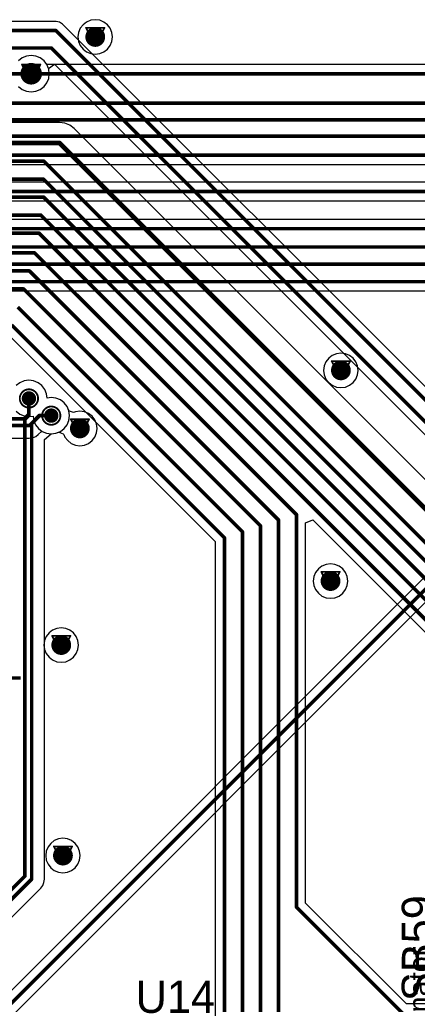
# Model space of a CAD drawing. Header units: millimetres. Extents: x 138 to 555, y 26 to 334.
# Tile 285 of 656: x 231 to 242, y 199 to 226. Entities that reach past the tile are written whole.
import ezdxf

# ---------------------------------------------------------------- set-up
doc = ezdxf.new("R2010")
doc.units = ezdxf.units.MM
for name, color, linetype in [('BottomLayer', 5, 'Continuous'), ('BottomOverlay', 54, 'Continuous'), ('DrillDrawing', 1, 'Continuous'), ('Mechanical27', 56, 'Continuous'), ('MidLayer1', 16, 'Continuous'), ('MidLayer2', 76, 'Continuous'), ('MidLayer3', 90, 'Continuous'), ('MidLayer4', 156, 'Continuous'), ('MultiLayer', 9, 'Continuous'), ('TopLayer', 1, 'Continuous'), ('TopOverlay', 2, 'Continuous'), ('ViaHoleLayer', 16, 'Continuous')]:
    doc.layers.add(name, color=color, linetype=linetype)

msp = doc.modelspace()

# ---------------------------------------------------------------- linework, layer by layer
at = {"layer": 'BottomLayer'}
for p, q in [((231.271, 225.12), (231.167, 225.04)), ((231.393, 225.17), (231.271, 225.12)), ((231.523, 225.188), (231.393, 225.17)), ((231.654, 225.17), (231.523, 225.188)), ((231.775, 225.12), (231.654, 225.17)), ((231.88, 225.04), (231.775, 225.12)), ((231.958, 224.938), (231.88, 225.04)), ((249.21, 224.938), (231.958, 224.938)), ((221.968, 222.165), (250.819, 222.165)), ((253.021, 221.668), (221.917, 221.668)), ((222.023, 221.158), (253.126, 221.158)), ((253.333, 220.636), (224.47, 220.636)), ((226.593, 218.656), (243.81, 218.656)), ((231.209, 216.103), (231.105, 216.023)), ((231.331, 216.154), (231.209, 216.103)), ((231.461, 216.171), (231.331, 216.154)), ((231.592, 216.154), (231.461, 216.171)), ((231.714, 216.103), (231.592, 216.154)), ((231.818, 216.023), (231.714, 216.103)), ((231.898, 215.919), (231.818, 216.023)), ((231.949, 215.797), (231.898, 215.919)), ((231.964, 215.679), (231.949, 215.797)), ((232.081, 215.694), (231.964, 215.679)), ((232.212, 215.677), (232.081, 215.694)), ((232.334, 215.627), (232.212, 215.677)), ((232.438, 215.547), (232.334, 215.627)), ((232.518, 215.442), (232.438, 215.547)), ((232.569, 215.32), (232.518, 215.442)), ((232.586, 215.19), (232.569, 215.32)), ((232.569, 215.059), (232.586, 215.19)), ((232.438, 214.833), (232.518, 214.938)), ((232.518, 214.938), (232.569, 215.059)), ((231.89, 214.524), (232.081, 214.686)), ((232.081, 214.686), (232.212, 214.703)), ((232.212, 214.703), (232.334, 214.753)), ((232.334, 214.753), (232.438, 214.833)), ((231.89, 202.321), (231.89, 214.524)), ((242.637, 210.896), (221.91, 190.169)), ((222.271, 189.809), (243.072, 210.611)), ((231.878, 202.23), (231.89, 202.321)), ((231.89, 202.321), (231.89, 202.321)), ((213.966, 184.25), (231.787, 202.071)), ((231.787, 202.071), (231.843, 202.145)), ((231.787, 202.071), (231.787, 202.071)), ((231.843, 202.145), (231.878, 202.23))]:
    msp.add_line(p, q, dxfattribs=at)
for points, const_width in [([(233.165, 225.704, 1), (233.44, 225.704, 1)], 0.275), ([(231.373, 224.683, 1), (231.673, 224.683, 1)], 0.3), ([(231.498, 224.683, 1), (231.548, 224.683, 1)], 0.05), ([(239.986, 216.447, 1), (240.261, 216.447, 1)], 0.275), ([(231.361, 215.667, 1), (231.561, 215.667, 1)], 0.2), ([(231.436, 215.667, 1), (231.486, 215.667, 1)], 0.05), ([(231.436, 215.2, 1), (231.486, 215.2, 1)], 0.05), ([(231.436, 215.2, 1), (231.486, 215.2, 1)], 0.05), ([(231.436, 215.2, 1), (231.486, 215.2, 1)], 0.05), ([(231.436, 215.2, 1), (231.486, 215.2, 1)], 0.05), ([(231.736, 215.19, 1), (231.786, 215.19, 1)], 0.05), ([(231.736, 215.19, 1), (231.786, 215.19, 1)], 0.05), ([(231.981, 215.19, 1), (232.181, 215.19, 1)], 0.2), ([(231.993, 215.297, 1), (232.043, 215.297, 1)], 0.05), ([(231.993, 215.297, 1), (232.043, 215.297, 1)], 0.05), ([(231.993, 215.251, 1), (232.043, 215.251, 1)], 0.05), ([(231.993, 215.251, 1), (232.043, 215.251, 1)], 0.05), ([(231.993, 215.251, 1), (232.043, 215.251, 1)], 0.05), ([(231.993, 215.251, 1), (232.043, 215.251, 1)], 0.05), ([(232.039, 215.251, 1), (232.089, 215.251, 1)], 0.05), ([(232.039, 215.251, 1), (232.089, 215.251, 1)], 0.05), ([(232.056, 215.19, 1), (232.106, 215.19, 1)], 0.05), ([(231.322, 215.086, 1), (231.372, 215.086, 1)], 0.05), ([(231.322, 215.086, 1), (231.372, 215.086, 1)], 0.05), ([(231.512, 214.966, 1), (231.562, 214.966, 1)], 0.05), ([(231.512, 214.966, 1), (231.562, 214.966, 1)], 0.05), ([(232.738, 214.835, 1), (233.013, 214.835, 1)], 0.275), ([(239.698, 210.597, 1), (239.973, 210.597, 1)], 0.275), ([(232.221, 208.821, 1), (232.496, 208.821, 1)], 0.275), ([(232.268, 202.975, 1), (232.543, 202.975, 1)], 0.275), ([(231.322, 202.4, 1), (231.372, 202.4, 1)], 0.05), ([(231.322, 202.4, 1), (231.372, 202.4, 1)], 0.05), ([(231.512, 202.321, 1), (231.562, 202.321, 1)], 0.05), ([(231.512, 202.321, 1), (231.562, 202.321, 1)], 0.05)]:
    msp.add_lwpolyline(points, format="xyb", close=True, dxfattribs=dict(at, const_width=const_width))
at = {"layer": 'BottomLayer', "const_width": 0.1}
for points in [[(231.523, 224.683), (249.316, 224.683)], [(221.58, 223.869), (249.225, 223.869)], [(221.689, 223.403), (249.415, 223.403)], [(221.818, 222.951), (250.713, 222.951)], [(221.862, 222.42), (250.819, 222.42)], [(221.917, 221.413), (253.126, 221.413)], [(224.47, 220.382), (253.439, 220.382)], [(226.071, 219.872), (260.144, 219.872)], [(226.169, 219.393), (258.362, 219.393)], [(226.488, 218.91), (260.056, 218.91)], [(231.461, 215.2), (231.461, 215.667)], [(231.347, 215.086), (231.461, 215.2)], [(231.461, 215.2), (231.461, 215.2)], [(231.537, 214.966), (231.761, 215.19)], [(231.761, 215.19), (232.081, 215.19)], [(232.018, 215.297), (232.064, 215.251)], [(232.018, 215.297), (232.018, 215.251)], [(232.018, 215.251), (232.064, 215.251)], [(232.018, 215.251), (232.018, 215.251)], [(231.347, 202.4), (231.347, 215.086)], [(231.537, 202.321), (231.537, 214.966)], [(221.783, 189.682), (242.892, 210.791)], [(213.637, 184.69), (231.347, 202.4)], [(213.716, 184.5), (231.537, 202.321)]]:
    msp.add_lwpolyline(points, dxfattribs=at)
at = {"layer": 'DrillDrawing', "const_width": 0.0508}
for points in [[(233.048, 225.958), (233.556, 225.958)], [(233.048, 225.958), (233.302, 225.45)], [(233.15, 225.857), (233.455, 225.857)], [(233.15, 225.857), (233.302, 225.552)], [(233.302, 225.45), (233.556, 225.958)], [(233.302, 225.552), (233.455, 225.857)], [(231.269, 224.937), (231.777, 224.937)], [(231.269, 224.937), (231.523, 224.429)], [(231.371, 224.836), (231.676, 224.836)], [(231.371, 224.836), (231.523, 224.531)], [(231.523, 224.429), (231.777, 224.937)], [(231.523, 224.531), (231.676, 224.836)], [(239.869, 216.701), (240.377, 216.701)], [(239.869, 216.701), (240.123, 216.193)], [(239.971, 216.599), (240.275, 216.599)], [(239.971, 216.599), (240.123, 216.294)], [(240.123, 216.193), (240.377, 216.701)], [(240.123, 216.294), (240.275, 216.599)], [(232.622, 215.089), (233.13, 215.089)], [(232.622, 215.089), (232.876, 214.581)], [(232.723, 214.988), (233.028, 214.988)], [(232.723, 214.988), (232.876, 214.683)], [(232.876, 214.581), (233.13, 215.089)], [(232.876, 214.683), (233.028, 214.988)], [(239.581, 210.851), (240.089, 210.851)], [(239.581, 210.851), (239.835, 210.343)], [(239.835, 210.343), (240.089, 210.851)], [(239.683, 210.75), (239.988, 210.75)], [(239.683, 210.75), (239.835, 210.445)], [(239.835, 210.445), (239.988, 210.75)], [(232.104, 209.075), (232.612, 209.075)], [(232.104, 209.075), (232.358, 208.567)], [(232.206, 208.973), (232.511, 208.973)], [(232.206, 208.973), (232.358, 208.669)], [(232.358, 208.567), (232.612, 209.075)], [(232.358, 208.669), (232.511, 208.973)], [(232.152, 203.229), (232.66, 203.229)], [(232.152, 203.229), (232.406, 202.721)], [(232.253, 203.127), (232.558, 203.127)], [(232.253, 203.127), (232.406, 202.822)], [(232.406, 202.721), (232.66, 203.229)], [(232.406, 202.822), (232.558, 203.127)]]:
    msp.add_lwpolyline(points, dxfattribs=at)
at = {"layer": 'DrillDrawing'}
for points, const_width in [([(233.035, 225.958, 1), (233.061, 225.958, 1)], 0.0254), ([(233.035, 225.958, 1), (233.061, 225.958, 1)], 0.0254), ([(233.137, 225.857, 1), (233.162, 225.857, 1)], 0.0254), ([(233.137, 225.857, 1), (233.162, 225.857, 1)], 0.0254), ([(233.442, 225.857, 1), (233.467, 225.857, 1)], 0.0254), ([(233.442, 225.857, 1), (233.467, 225.857, 1)], 0.0254), ([(233.543, 225.958, 1), (233.569, 225.958, 1)], 0.0254), ([(233.543, 225.958, 1), (233.569, 225.958, 1)], 0.0254), ([(233.289, 225.552, 1), (233.315, 225.552, 1)], 0.0254), ([(233.289, 225.552, 1), (233.315, 225.552, 1)], 0.0254), ([(233.289, 225.45, 1), (233.315, 225.45, 1)], 0.0254), ([(233.289, 225.45, 1), (233.315, 225.45, 1)], 0.0254), ([(231.256, 224.937, 1), (231.282, 224.937, 1)], 0.0254), ([(231.256, 224.937, 1), (231.282, 224.937, 1)], 0.0254), ([(231.358, 224.836, 1), (231.383, 224.836, 1)], 0.0254), ([(231.358, 224.836, 1), (231.383, 224.836, 1)], 0.0254), ([(231.663, 224.836, 1), (231.688, 224.836, 1)], 0.0254), ([(231.663, 224.836, 1), (231.688, 224.836, 1)], 0.0254), ([(231.764, 224.937, 1), (231.79, 224.937, 1)], 0.0254), ([(231.764, 224.937, 1), (231.79, 224.937, 1)], 0.0254), ([(231.51, 224.531, 1), (231.536, 224.531, 1)], 0.0254), ([(231.51, 224.531, 1), (231.536, 224.531, 1)], 0.0254), ([(231.51, 224.429, 1), (231.536, 224.429, 1)], 0.0254), ([(231.51, 224.429, 1), (231.536, 224.429, 1)], 0.0254), ([(239.856, 216.701, 1), (239.882, 216.701, 1)], 0.0254), ([(239.856, 216.701, 1), (239.882, 216.701, 1)], 0.0254), ([(239.958, 216.599, 1), (239.983, 216.599, 1)], 0.0254), ([(239.958, 216.599, 1), (239.983, 216.599, 1)], 0.0254), ([(240.263, 216.599, 1), (240.288, 216.599, 1)], 0.0254), ([(240.263, 216.599, 1), (240.288, 216.599, 1)], 0.0254), ([(240.364, 216.701, 1), (240.39, 216.701, 1)], 0.0254), ([(240.364, 216.701, 1), (240.39, 216.701, 1)], 0.0254), ([(240.11, 216.294, 1), (240.136, 216.294, 1)], 0.0254), ([(240.11, 216.294, 1), (240.136, 216.294, 1)], 0.0254), ([(240.11, 216.193, 1), (240.136, 216.193, 1)], 0.0254), ([(240.11, 216.193, 1), (240.136, 216.193, 1)], 0.0254), ([(231.715, 215.667, 1), (231.207, 215.667, 1)], 0.0508), ([(231.614, 215.667, 1), (231.309, 215.667, 1)], 0.0508), ([(231.195, 215.667, 1), (231.22, 215.667, 1)], 0.0254), ([(231.296, 215.667, 1), (231.322, 215.667, 1)], 0.0254), ([(231.601, 215.667, 1), (231.627, 215.667, 1)], 0.0254), ([(231.703, 215.667, 1), (231.728, 215.667, 1)], 0.0254), ([(232.335, 215.19, 1), (231.827, 215.19, 1)], 0.0508), ([(231.815, 215.19, 1), (231.84, 215.19, 1)], 0.0254), ([(232.234, 215.19, 1), (231.929, 215.19, 1)], 0.0508), ([(231.916, 215.19, 1), (231.942, 215.19, 1)], 0.0254), ([(232.221, 215.19, 1), (232.247, 215.19, 1)], 0.0254), ([(232.323, 215.19, 1), (232.348, 215.19, 1)], 0.0254), ([(232.609, 215.089, 1), (232.634, 215.089, 1)], 0.0254), ([(232.609, 215.089, 1), (232.634, 215.089, 1)], 0.0254), ([(232.71, 214.988, 1), (232.736, 214.988, 1)], 0.0254), ([(232.71, 214.988, 1), (232.736, 214.988, 1)], 0.0254), ([(233.015, 214.988, 1), (233.041, 214.988, 1)], 0.0254), ([(233.015, 214.988, 1), (233.041, 214.988, 1)], 0.0254), ([(233.117, 215.089, 1), (233.142, 215.089, 1)], 0.0254), ([(233.117, 215.089, 1), (233.142, 215.089, 1)], 0.0254), ([(232.863, 214.683, 1), (232.888, 214.683, 1)], 0.0254), ([(232.863, 214.683, 1), (232.888, 214.683, 1)], 0.0254), ([(232.863, 214.581, 1), (232.888, 214.581, 1)], 0.0254), ([(232.863, 214.581, 1), (232.888, 214.581, 1)], 0.0254), ([(239.569, 210.851, 1), (239.594, 210.851, 1)], 0.0254), ([(239.569, 210.851, 1), (239.594, 210.851, 1)], 0.0254), ([(240.077, 210.851, 1), (240.102, 210.851, 1)], 0.0254), ([(240.077, 210.851, 1), (240.102, 210.851, 1)], 0.0254), ([(239.67, 210.75, 1), (239.696, 210.75, 1)], 0.0254), ([(239.67, 210.75, 1), (239.696, 210.75, 1)], 0.0254), ([(239.975, 210.75, 1), (240, 210.75, 1)], 0.0254), ([(239.975, 210.75, 1), (240, 210.75, 1)], 0.0254), ([(239.823, 210.445, 1), (239.848, 210.445, 1)], 0.0254), ([(239.823, 210.445, 1), (239.848, 210.445, 1)], 0.0254), ([(239.823, 210.343, 1), (239.848, 210.343, 1)], 0.0254), ([(239.823, 210.343, 1), (239.848, 210.343, 1)], 0.0254), ([(232.092, 209.075, 1), (232.117, 209.075, 1)], 0.0254), ([(232.092, 209.075, 1), (232.117, 209.075, 1)], 0.0254), ([(232.193, 208.973, 1), (232.219, 208.973, 1)], 0.0254), ([(232.193, 208.973, 1), (232.219, 208.973, 1)], 0.0254), ([(232.498, 208.973, 1), (232.523, 208.973, 1)], 0.0254), ([(232.498, 208.973, 1), (232.523, 208.973, 1)], 0.0254), ([(232.6, 209.075, 1), (232.625, 209.075, 1)], 0.0254), ([(232.6, 209.075, 1), (232.625, 209.075, 1)], 0.0254), ([(232.346, 208.669, 1), (232.371, 208.669, 1)], 0.0254), ([(232.346, 208.669, 1), (232.371, 208.669, 1)], 0.0254), ([(232.346, 208.567, 1), (232.371, 208.567, 1)], 0.0254), ([(232.346, 208.567, 1), (232.371, 208.567, 1)], 0.0254), ([(232.139, 203.229, 1), (232.164, 203.229, 1)], 0.0254), ([(232.139, 203.229, 1), (232.164, 203.229, 1)], 0.0254), ([(232.241, 203.127, 1), (232.266, 203.127, 1)], 0.0254), ([(232.241, 203.127, 1), (232.266, 203.127, 1)], 0.0254), ([(232.545, 203.127, 1), (232.571, 203.127, 1)], 0.0254), ([(232.545, 203.127, 1), (232.571, 203.127, 1)], 0.0254), ([(232.647, 203.229, 1), (232.672, 203.229, 1)], 0.0254), ([(232.647, 203.229, 1), (232.672, 203.229, 1)], 0.0254), ([(232.393, 202.822, 1), (232.418, 202.822, 1)], 0.0254), ([(232.393, 202.822, 1), (232.418, 202.822, 1)], 0.0254), ([(232.393, 202.721, 1), (232.418, 202.721, 1)], 0.0254), ([(232.393, 202.721, 1), (232.418, 202.721, 1)], 0.0254)]:
    msp.add_lwpolyline(points, format="xyb", close=True, dxfattribs=dict(at, const_width=const_width))
at = {"layer": 'MidLayer1'}
for points, const_width in [([(233.165, 225.704, 1), (233.44, 225.704, 1)], 0.275), ([(231.373, 224.683, 1), (231.673, 224.683, 1)], 0.3), ([(239.986, 216.447, 1), (240.261, 216.447, 1)], 0.275), ([(231.361, 215.667, 1), (231.561, 215.667, 1)], 0.2), ([(231.981, 215.19, 1), (232.181, 215.19, 1)], 0.2), ([(232.738, 214.835, 1), (233.013, 214.835, 1)], 0.275), ([(239.698, 210.597, 1), (239.973, 210.597, 1)], 0.275), ([(232.221, 208.821, 1), (232.496, 208.821, 1)], 0.275), ([(232.268, 202.975, 1), (232.543, 202.975, 1)], 0.275)]:
    msp.add_lwpolyline(points, format="xyb", close=True, dxfattribs=dict(at, const_width=const_width))
at = {"layer": 'MidLayer2'}
for p, q in [((231.271, 225.12), (231.167, 225.04)), ((231.393, 225.17), (231.271, 225.12)), ((231.523, 225.188), (231.393, 225.17)), ((231.654, 225.17), (231.523, 225.188)), ((231.775, 225.12), (231.654, 225.17)), ((231.88, 225.04), (231.775, 225.12)), ((231.96, 224.935), (231.88, 225.04)), ((232.01, 224.814), (231.96, 224.935)), ((232.027, 224.683), (232.01, 224.814)), ((231.96, 224.431), (232.01, 224.553)), ((232.01, 224.553), (232.027, 224.683)), ((231.167, 224.327), (231.271, 224.246)), ((231.271, 224.246), (231.393, 224.196)), ((231.393, 224.196), (231.523, 224.179)), ((231.523, 224.179), (231.654, 224.196)), ((231.654, 224.196), (231.775, 224.246)), ((231.775, 224.246), (231.88, 224.327)), ((231.88, 224.327), (231.96, 224.431)), ((231.209, 216.103), (231.105, 216.023)), ((231.331, 216.154), (231.209, 216.103)), ((231.461, 216.171), (231.331, 216.154)), ((231.592, 216.154), (231.461, 216.171)), ((231.714, 216.103), (231.592, 216.154)), ((231.818, 216.023), (231.714, 216.103)), ((231.898, 215.919), (231.818, 216.023)), ((231.949, 215.797), (231.898, 215.919)), ((231.964, 215.679), (231.949, 215.797)), ((232.081, 215.694), (231.964, 215.679)), ((232.212, 215.677), (232.081, 215.694)), ((232.334, 215.627), (232.212, 215.677)), ((232.438, 215.547), (232.334, 215.627)), ((232.518, 215.442), (232.438, 215.547)), ((232.569, 215.32), (232.518, 215.442)), ((231.105, 215.31), (231.209, 215.23)), ((231.209, 215.23), (231.331, 215.18)), ((231.331, 215.18), (231.461, 215.162)), ((231.461, 215.162), (231.579, 215.178)), ((231.579, 215.178), (231.594, 215.059)), ((232.586, 215.19), (232.569, 215.32)), ((232.569, 215.059), (232.586, 215.19)), ((231.594, 215.059), (231.645, 214.938)), ((231.645, 214.938), (231.725, 214.833)), ((232.438, 214.833), (232.518, 214.938)), ((232.518, 214.938), (232.569, 215.059)), ((231.725, 214.833), (231.829, 214.753)), ((231.829, 214.753), (231.951, 214.703)), ((231.951, 214.703), (232.081, 214.686)), ((232.081, 214.686), (232.212, 214.703)), ((232.212, 214.703), (232.334, 214.753)), ((232.334, 214.753), (232.438, 214.833))]:
    msp.add_line(p, q, dxfattribs=at)
for points, const_width in [([(233.165, 225.704, 1), (233.44, 225.704, 1)], 0.275), ([(231.373, 224.683, 1), (231.673, 224.683, 1)], 0.3), ([(239.986, 216.447, 1), (240.261, 216.447, 1)], 0.275), ([(231.361, 215.667, 1), (231.561, 215.667, 1)], 0.2), ([(231.981, 215.19, 1), (232.181, 215.19, 1)], 0.2), ([(232.738, 214.835, 1), (233.013, 214.835, 1)], 0.275), ([(239.698, 210.597, 1), (239.973, 210.597, 1)], 0.275), ([(232.221, 208.821, 1), (232.496, 208.821, 1)], 0.275), ([(232.268, 202.975, 1), (232.543, 202.975, 1)], 0.275)]:
    msp.add_lwpolyline(points, format="xyb", close=True, dxfattribs=dict(at, const_width=const_width))
at = {"layer": 'MidLayer3'}
for p, q in [((231.271, 225.12), (231.167, 225.04)), ((231.393, 225.17), (231.271, 225.12)), ((231.523, 225.188), (231.393, 225.17)), ((231.654, 225.17), (231.523, 225.188)), ((231.775, 225.12), (231.654, 225.17)), ((231.88, 225.04), (231.775, 225.12)), ((231.96, 224.935), (231.88, 225.04)), ((232.01, 224.814), (231.96, 224.935)), ((232.027, 224.683), (232.01, 224.814)), ((231.96, 224.431), (232.01, 224.553)), ((232.01, 224.553), (232.027, 224.683)), ((231.167, 224.327), (231.271, 224.246)), ((231.271, 224.246), (231.393, 224.196)), ((231.393, 224.196), (231.523, 224.179)), ((231.523, 224.179), (231.654, 224.196)), ((231.654, 224.196), (231.775, 224.246)), ((231.775, 224.246), (231.88, 224.327)), ((231.88, 224.327), (231.96, 224.431)), ((231.209, 216.103), (231.105, 216.023)), ((231.331, 216.154), (231.209, 216.103)), ((231.461, 216.171), (231.331, 216.154)), ((231.592, 216.154), (231.461, 216.171)), ((231.714, 216.103), (231.592, 216.154)), ((231.818, 216.023), (231.714, 216.103)), ((231.898, 215.919), (231.818, 216.023)), ((231.949, 215.797), (231.898, 215.919)), ((231.964, 215.679), (231.949, 215.797)), ((232.081, 215.694), (231.964, 215.679)), ((232.212, 215.677), (232.081, 215.694)), ((232.334, 215.627), (232.212, 215.677)), ((232.438, 215.547), (232.334, 215.627)), ((232.518, 215.442), (232.438, 215.547)), ((232.569, 215.32), (232.518, 215.442)), ((231.105, 215.31), (231.209, 215.23)), ((231.209, 215.23), (231.331, 215.18)), ((231.331, 215.18), (231.461, 215.162)), ((231.461, 215.162), (231.579, 215.178)), ((231.579, 215.178), (231.594, 215.059)), ((232.586, 215.19), (232.569, 215.32)), ((232.569, 215.059), (232.586, 215.19)), ((231.594, 215.059), (231.645, 214.938)), ((231.645, 214.938), (231.725, 214.833)), ((232.438, 214.833), (232.518, 214.938)), ((232.518, 214.938), (232.569, 215.059)), ((231.725, 214.833), (231.829, 214.753)), ((231.829, 214.753), (231.951, 214.703)), ((231.951, 214.703), (232.081, 214.686)), ((232.081, 214.686), (232.212, 214.703)), ((232.212, 214.703), (232.334, 214.753)), ((232.334, 214.753), (232.438, 214.833))]:
    msp.add_line(p, q, dxfattribs=at)
for points, const_width in [([(233.165, 225.704, 1), (233.44, 225.704, 1)], 0.275), ([(231.373, 224.683, 1), (231.673, 224.683, 1)], 0.3), ([(239.986, 216.447, 1), (240.261, 216.447, 1)], 0.275), ([(231.361, 215.667, 1), (231.561, 215.667, 1)], 0.2), ([(231.981, 215.19, 1), (232.181, 215.19, 1)], 0.2), ([(232.738, 214.835, 1), (233.013, 214.835, 1)], 0.275), ([(239.698, 210.597, 1), (239.973, 210.597, 1)], 0.275), ([(232.221, 208.821, 1), (232.496, 208.821, 1)], 0.275), ([(232.268, 202.975, 1), (232.543, 202.975, 1)], 0.275)]:
    msp.add_lwpolyline(points, format="xyb", close=True, dxfattribs=dict(at, const_width=const_width))
at = {"layer": 'MidLayer4'}
for p, q in [((233.063, 226.119), (232.963, 226.043)), ((233.178, 226.167), (233.063, 226.119)), ((233.302, 226.184), (233.178, 226.167)), ((233.426, 226.167), (233.302, 226.184)), ((233.542, 226.119), (233.426, 226.167)), ((233.641, 226.043), (233.542, 226.119)), ((232.839, 225.828), (232.823, 225.704)), ((232.887, 225.944), (232.839, 225.828)), ((232.963, 226.043), (232.887, 225.944)), ((233.717, 225.944), (233.641, 226.043)), ((233.765, 225.828), (233.717, 225.944)), ((233.781, 225.704), (233.765, 225.828)), ((232.823, 225.704), (232.839, 225.58)), ((232.839, 225.58), (232.887, 225.465)), ((233.717, 225.465), (233.765, 225.58)), ((233.765, 225.58), (233.781, 225.704)), ((232.887, 225.465), (232.963, 225.366)), ((232.963, 225.366), (233.063, 225.29)), ((233.063, 225.29), (233.178, 225.242)), ((233.426, 225.242), (233.542, 225.29)), ((233.542, 225.29), (233.641, 225.366)), ((233.641, 225.366), (233.717, 225.465)), ((231.271, 225.12), (231.167, 225.04)), ((231.393, 225.17), (231.271, 225.12)), ((231.523, 225.188), (231.393, 225.17)), ((231.654, 225.17), (231.523, 225.188)), ((231.775, 225.12), (231.654, 225.17)), ((231.88, 225.04), (231.775, 225.12)), ((231.96, 224.935), (231.88, 225.04)), ((233.178, 225.242), (233.302, 225.225)), ((233.302, 225.225), (233.426, 225.242)), ((232.01, 224.814), (231.96, 224.935)), ((232.027, 224.683), (232.01, 224.814)), ((231.96, 224.431), (232.01, 224.553)), ((232.01, 224.553), (232.027, 224.683)), ((231.167, 224.327), (231.271, 224.246)), ((231.271, 224.246), (231.393, 224.196)), ((231.393, 224.196), (231.523, 224.179)), ((231.523, 224.179), (231.654, 224.196)), ((231.654, 224.196), (231.775, 224.246)), ((231.775, 224.246), (231.88, 224.327)), ((231.88, 224.327), (231.96, 224.431)), ((239.884, 216.862), (239.784, 216.786)), ((239.999, 216.91), (239.884, 216.862)), ((240.123, 216.926), (239.999, 216.91)), ((240.247, 216.91), (240.123, 216.926)), ((240.363, 216.862), (240.247, 216.91)), ((240.462, 216.786), (240.363, 216.862)), ((239.66, 216.571), (239.644, 216.447)), ((239.708, 216.686), (239.66, 216.571)), ((239.784, 216.786), (239.708, 216.686)), ((240.538, 216.686), (240.462, 216.786)), ((240.586, 216.571), (240.538, 216.686)), ((240.602, 216.447), (240.586, 216.571)), ((239.644, 216.447), (239.66, 216.323)), ((239.66, 216.323), (239.708, 216.207)), ((240.538, 216.207), (240.586, 216.323)), ((240.586, 216.323), (240.602, 216.447)), ((231.209, 216.103), (231.105, 216.023)), ((231.331, 216.154), (231.209, 216.103)), ((231.461, 216.171), (231.331, 216.154)), ((231.592, 216.154), (231.461, 216.171)), ((231.714, 216.103), (231.592, 216.154)), ((231.818, 216.023), (231.714, 216.103)), ((231.898, 215.919), (231.818, 216.023)), ((239.708, 216.207), (239.784, 216.108)), ((239.784, 216.108), (239.884, 216.032)), ((239.884, 216.032), (239.999, 215.984)), ((239.999, 215.984), (240.123, 215.968)), ((240.123, 215.968), (240.247, 215.984)), ((240.247, 215.984), (240.363, 216.032)), ((240.363, 216.032), (240.462, 216.108)), ((240.462, 216.108), (240.538, 216.207)), ((231.949, 215.797), (231.898, 215.919)), ((231.964, 215.679), (231.949, 215.797)), ((232.081, 215.694), (231.964, 215.679)), ((232.212, 215.677), (232.081, 215.694)), ((232.334, 215.627), (232.212, 215.677)), ((232.438, 215.547), (232.334, 215.627)), ((232.518, 215.442), (232.438, 215.547)), ((232.557, 215.349), (232.518, 215.442)), ((231.105, 215.31), (231.209, 215.23)), ((231.209, 215.23), (231.331, 215.18)), ((231.331, 215.18), (231.461, 215.162)), ((231.461, 215.162), (231.579, 215.178)), ((231.579, 215.178), (231.594, 215.059)), ((232.584, 215.316), (232.557, 215.349)), ((232.702, 215.278), (232.584, 215.316)), ((232.752, 215.298), (232.702, 215.278)), ((232.876, 215.314), (232.752, 215.298)), ((233, 215.298), (232.876, 215.314)), ((233.115, 215.25), (233, 215.298)), ((233.214, 215.174), (233.115, 215.25)), ((233.29, 215.075), (233.214, 215.174)), ((231.594, 215.059), (231.645, 214.938)), ((231.645, 214.938), (231.725, 214.833)), ((233.338, 214.959), (233.29, 215.075)), ((233.355, 214.835), (233.338, 214.959)), ((231.725, 214.833), (231.829, 214.753)), ((231.829, 214.753), (231.951, 214.703)), ((231.951, 214.703), (232.081, 214.686)), ((232.081, 214.686), (232.212, 214.703)), ((232.212, 214.703), (232.282, 214.732)), ((232.282, 214.732), (232.322, 214.725)), ((232.322, 214.725), (232.409, 214.687)), ((232.409, 214.687), (232.431, 214.668)), ((232.431, 214.668), (232.461, 214.596)), ((233.29, 214.596), (233.338, 214.711)), ((233.338, 214.711), (233.355, 214.835)), ((232.461, 214.596), (232.537, 214.497)), ((232.537, 214.497), (232.636, 214.42)), ((232.636, 214.42), (232.752, 214.373)), ((232.752, 214.373), (232.876, 214.356)), ((232.876, 214.356), (233, 214.373)), ((233, 214.373), (233.115, 214.42)), ((233.115, 214.42), (233.214, 214.497)), ((233.214, 214.497), (233.29, 214.596)), ((239.711, 211.06), (239.596, 211.012)), ((239.835, 211.076), (239.711, 211.06)), ((239.959, 211.06), (239.835, 211.076)), ((240.075, 211.012), (239.959, 211.06)), ((239.42, 210.837), (239.373, 210.721)), ((239.497, 210.936), (239.42, 210.837)), ((239.596, 211.012), (239.497, 210.936)), ((240.174, 210.936), (240.075, 211.012)), ((240.25, 210.837), (240.174, 210.936)), ((240.298, 210.721), (240.25, 210.837)), ((239.373, 210.721), (239.356, 210.597)), ((239.356, 210.597), (239.373, 210.473)), ((240.314, 210.597), (240.298, 210.721)), ((240.298, 210.473), (240.314, 210.597)), ((239.373, 210.473), (239.42, 210.358)), ((239.42, 210.358), (239.497, 210.259)), ((239.497, 210.259), (239.596, 210.182)), ((240.075, 210.182), (240.174, 210.259)), ((240.174, 210.259), (240.25, 210.358)), ((240.25, 210.358), (240.298, 210.473)), ((239.596, 210.182), (239.711, 210.135)), ((239.711, 210.135), (239.835, 210.118)), ((239.835, 210.118), (239.959, 210.135)), ((239.959, 210.135), (240.075, 210.182)), ((232.02, 209.16), (231.943, 209.061)), ((232.119, 209.236), (232.02, 209.16)), ((232.234, 209.284), (232.119, 209.236)), ((232.358, 209.3), (232.234, 209.284)), ((232.482, 209.284), (232.358, 209.3)), ((232.598, 209.236), (232.482, 209.284)), ((232.697, 209.16), (232.598, 209.236)), ((232.773, 209.061), (232.697, 209.16)), ((231.896, 208.945), (231.879, 208.821)), ((231.943, 209.061), (231.896, 208.945)), ((232.821, 208.945), (232.773, 209.061)), ((232.837, 208.821), (232.821, 208.945)), ((231.879, 208.821), (231.896, 208.697)), ((231.896, 208.697), (231.943, 208.582)), ((232.773, 208.582), (232.821, 208.697)), ((232.821, 208.697), (232.837, 208.821)), ((231.943, 208.582), (232.02, 208.482)), ((232.02, 208.482), (232.119, 208.406)), ((232.119, 208.406), (232.234, 208.358)), ((232.234, 208.358), (232.358, 208.342)), ((232.358, 208.342), (232.482, 208.358)), ((232.482, 208.358), (232.598, 208.406)), ((232.598, 208.406), (232.697, 208.482)), ((232.697, 208.482), (232.773, 208.582)), ((232.282, 203.437), (232.166, 203.389)), ((232.406, 203.454), (232.282, 203.437)), ((232.53, 203.437), (232.406, 203.454)), ((232.645, 203.389), (232.53, 203.437)), ((231.991, 203.214), (231.943, 203.099)), ((232.067, 203.313), (231.991, 203.214)), ((232.166, 203.389), (232.067, 203.313)), ((232.744, 203.313), (232.645, 203.389)), ((232.821, 203.214), (232.744, 203.313)), ((232.868, 203.099), (232.821, 203.214)), ((231.943, 203.099), (231.927, 202.975)), ((231.927, 202.975), (231.943, 202.851)), ((232.885, 202.975), (232.868, 203.099)), ((232.868, 202.851), (232.885, 202.975)), ((231.943, 202.851), (231.991, 202.735)), ((231.991, 202.735), (232.067, 202.636)), ((232.067, 202.636), (232.166, 202.56)), ((232.645, 202.56), (232.744, 202.636)), ((232.744, 202.636), (232.821, 202.735)), ((232.821, 202.735), (232.868, 202.851)), ((232.166, 202.56), (232.282, 202.512)), ((232.282, 202.512), (232.406, 202.495)), ((232.406, 202.495), (232.53, 202.512)), ((232.53, 202.512), (232.645, 202.56))]:
    msp.add_line(p, q, dxfattribs=at)
for points, const_width in [([(233.165, 225.704, 1), (233.44, 225.704, 1)], 0.275), ([(231.373, 224.683, 1), (231.673, 224.683, 1)], 0.3), ([(239.986, 216.447, 1), (240.261, 216.447, 1)], 0.275), ([(231.361, 215.667, 1), (231.561, 215.667, 1)], 0.2), ([(231.981, 215.19, 1), (232.181, 215.19, 1)], 0.2), ([(232.738, 214.835, 1), (233.013, 214.835, 1)], 0.275), ([(239.698, 210.597, 1), (239.973, 210.597, 1)], 0.275), ([(232.221, 208.821, 1), (232.496, 208.821, 1)], 0.275), ([(232.268, 202.975, 1), (232.543, 202.975, 1)], 0.275)]:
    msp.add_lwpolyline(points, format="xyb", close=True, dxfattribs=dict(at, const_width=const_width))
at = {"layer": 'MultiLayer'}
for points, const_width in [([(233.165, 225.704, 1), (233.44, 225.704, 1)], 0.275), ([(231.373, 224.683, 1), (231.673, 224.683, 1)], 0.3), ([(239.986, 216.447, 1), (240.261, 216.447, 1)], 0.275), ([(231.361, 215.667, 1), (231.561, 215.667, 1)], 0.2), ([(231.981, 215.19, 1), (232.181, 215.19, 1)], 0.2), ([(232.738, 214.835, 1), (233.013, 214.835, 1)], 0.275), ([(239.698, 210.597, 1), (239.973, 210.597, 1)], 0.275), ([(232.221, 208.821, 1), (232.496, 208.821, 1)], 0.275), ([(232.268, 202.975, 1), (232.543, 202.975, 1)], 0.275)]:
    msp.add_lwpolyline(points, format="xyb", close=True, dxfattribs=dict(at, const_width=const_width))
at = {"layer": 'TopLayer'}
for p, q in [((232.214, 226.135), (225.185, 226.135)), ((232.312, 226.116), (232.214, 226.135)), ((232.394, 226.06), (232.312, 226.116)), ((255.013, 203.441), (232.394, 226.06)), ((232.003, 224.832), (232.172, 224.945)), ((232.01, 224.814), (232.003, 224.832)), ((232.027, 224.683), (232.01, 224.814)), ((232.172, 224.945), (253.758, 203.359)), ((231.96, 224.431), (232.01, 224.553)), ((232.01, 224.553), (232.027, 224.683)), ((231.167, 224.327), (231.271, 224.246)), ((231.271, 224.246), (231.393, 224.196)), ((231.393, 224.196), (231.523, 224.179)), ((231.523, 224.179), (231.654, 224.196)), ((231.654, 224.196), (231.775, 224.246)), ((231.775, 224.246), (231.88, 224.327)), ((231.88, 224.327), (231.96, 224.431)), ((232.313, 223.327), (229.325, 223.327)), ((232.461, 223.308), (232.313, 223.327)), ((232.598, 223.251), (232.461, 223.308)), ((232.716, 223.16), (232.598, 223.251)), ((247.383, 208.494), (232.716, 223.16)), ((230.875, 217.452), (236.634, 211.694)), ((231.209, 216.103), (231.105, 216.023)), ((231.331, 216.154), (231.209, 216.103)), ((231.461, 216.171), (231.331, 216.154)), ((231.592, 216.154), (231.461, 216.171)), ((231.714, 216.103), (231.592, 216.154)), ((231.818, 216.023), (231.714, 216.103)), ((231.898, 215.919), (231.818, 216.023)), ((231.949, 215.797), (231.898, 215.919)), ((231.964, 215.679), (231.949, 215.797)), ((232.081, 215.694), (231.964, 215.679)), ((232.212, 215.677), (232.081, 215.694)), ((232.334, 215.627), (232.212, 215.677)), ((232.438, 215.547), (232.334, 215.627)), ((232.518, 215.442), (232.438, 215.547)), ((232.569, 215.32), (232.518, 215.442)), ((232.586, 215.19), (232.569, 215.32)), ((232.569, 215.059), (232.586, 215.19)), ((232.438, 214.833), (232.518, 214.938)), ((232.518, 214.938), (232.569, 215.059)), ((231.563, 214.573), (231.648, 214.608)), ((231.648, 214.608), (231.721, 214.664)), ((231.721, 214.664), (231.818, 214.761)), ((231.818, 214.761), (231.829, 214.753)), ((231.829, 214.753), (231.951, 214.703)), ((231.951, 214.703), (232.081, 214.686)), ((232.081, 214.686), (232.212, 214.703)), ((232.212, 214.703), (232.334, 214.753)), ((232.334, 214.753), (232.438, 214.833)), ((229.125, 214.561), (231.472, 214.561)), ((231.472, 214.561), (231.563, 214.573)), ((231.472, 214.561), (231.472, 214.561)), ((239.144, 212.211), (239.344, 212.294)), ((239.144, 201.652), (239.144, 212.211)), ((239.344, 212.294), (244.073, 207.564)), ((236.634, 211.694), (236.634, 197.785)), ((241.94, 198.855), (239.144, 201.652)), ((242.776, 198.855), (241.94, 198.855))]:
    msp.add_line(p, q, dxfattribs=at)
for points, const_width in [([(224.548, 225.88), (232.214, 225.88)], 0.1), ([(232.214, 225.88), (254.833, 203.261)], 0.1), ([(224.563, 225.398), (232.08, 225.398)], 0.1), ([(232.08, 225.398), (254.013, 203.465)], 0.1), ([(226.006, 224.683), (231.523, 224.683)], 0.1), ([(227.69, 222.757), (232.313, 222.757)], 0.13), ([(232.313, 222.757), (246.98, 208.091)], 0.13), ([(227.69, 222.257), (231.87, 222.257)], 0.1), ([(231.87, 222.257), (246.275, 207.852)], 0.1), ([(227.69, 221.757), (231.862, 221.757)], 0.1), ([(231.862, 221.757), (245.773, 207.846)], 0.1), ([(227.69, 221.257), (231.869, 221.257)], 0.1), ([(231.869, 221.257), (245.318, 207.808)], 0.1), ([(227.69, 220.757), (231.79, 220.757)], 0.1), ([(231.79, 220.757), (244.848, 207.7)], 0.1), ([(227.69, 220.257), (231.74, 220.257)], 0.1), ([(231.74, 220.257), (244.328, 207.669)], 0.1), ([(227.74, 219.707), (231.622, 219.707)], 0.1), ([(231.622, 219.707), (238.889, 212.441)], 0.1), ([(227.74, 219.207), (231.475, 219.207)], 0.1), ([(231.475, 219.207), (238.389, 212.294)], 0.1), ([(227.74, 218.707), (231.312, 218.707)], 0.1), ([(231.312, 218.707), (237.889, 212.131)], 0.1), ([(231.15, 218.207), (237.389, 211.968)], 0.1), ([(230.98, 217.707), (236.889, 211.799)], 0.1), ([(231.461, 215.299), (231.461, 215.667)], 0.1), ([(228.855, 215.104), (231.336, 215.104)], 0.1), ([(231.336, 215.104), (231.461, 215.229)], 0.1), ([(231.461, 215.298), (231.461, 215.299)], 0.1), ([(231.461, 215.229), (231.461, 215.298)], 0.1), ([(231.472, 214.914), (231.749, 215.192)], 0.1), ([(231.748, 215.193), (231.749, 215.192)], 0.1), ([(231.748, 215.193), (232.078, 215.193)], 0.1), ([(232.078, 215.193), (232.081, 215.19)], 0.1), ([(228.877, 214.914), (231.472, 214.914)], 0.1), ([(238.889, 201.546), (238.889, 212.441)], 0.1), ([(237.889, 195.764), (237.889, 212.131)], 0.1), ([(238.389, 197.127), (238.389, 212.294)], 0.1), ([(237.389, 196.781), (237.389, 211.968)], 0.1), ([(236.889, 197.679), (236.889, 211.799)], 0.1), ([(238.889, 201.546), (241.976, 198.459)], 0.1)]:
    msp.add_lwpolyline(points, dxfattribs=dict(at, const_width=const_width))
for points, const_width in [([(232.189, 225.88, 1), (232.239, 225.88, 1)], 0.05), ([(232.189, 225.88, 1), (232.239, 225.88, 1)], 0.05), ([(233.165, 225.704, 1), (233.44, 225.704, 1)], 0.275), ([(232.055, 225.398, 1), (232.105, 225.398, 1)], 0.05), ([(232.055, 225.398, 1), (232.105, 225.398, 1)], 0.05), ([(231.373, 224.683, 1), (231.673, 224.683, 1)], 0.3), ([(231.498, 224.683, 1), (231.548, 224.683, 1)], 0.05), ([(232.281, 222.757, 1), (232.346, 222.757, 1)], 0.065), ([(232.281, 222.757, 1), (232.346, 222.757, 1)], 0.065), ([(231.845, 222.257, 1), (231.895, 222.257, 1)], 0.05), ([(231.845, 222.257, 1), (231.895, 222.257, 1)], 0.05), ([(231.837, 221.757, 1), (231.887, 221.757, 1)], 0.05), ([(231.837, 221.757, 1), (231.887, 221.757, 1)], 0.05), ([(231.844, 221.257, 1), (231.894, 221.257, 1)], 0.05), ([(231.844, 221.257, 1), (231.894, 221.257, 1)], 0.05), ([(231.765, 220.757, 1), (231.815, 220.757, 1)], 0.05), ([(231.765, 220.757, 1), (231.815, 220.757, 1)], 0.05), ([(231.715, 220.257, 1), (231.765, 220.257, 1)], 0.05), ([(231.715, 220.257, 1), (231.765, 220.257, 1)], 0.05), ([(231.597, 219.707, 1), (231.647, 219.707, 1)], 0.05), ([(231.597, 219.707, 1), (231.647, 219.707, 1)], 0.05), ([(231.45, 219.207, 1), (231.5, 219.207, 1)], 0.05), ([(231.45, 219.207, 1), (231.5, 219.207, 1)], 0.05), ([(231.287, 218.707, 1), (231.337, 218.707, 1)], 0.05), ([(231.287, 218.707, 1), (231.337, 218.707, 1)], 0.05), ([(239.986, 216.447, 1), (240.261, 216.447, 1)], 0.275), ([(231.361, 215.667, 1), (231.561, 215.667, 1)], 0.2), ([(231.436, 215.667, 1), (231.486, 215.667, 1)], 0.05), ([(231.311, 215.104, 1), (231.361, 215.104, 1)], 0.05), ([(231.311, 215.104, 1), (231.361, 215.104, 1)], 0.05), ([(231.436, 215.299, 1), (231.486, 215.299, 1)], 0.05), ([(231.436, 215.299, 1), (231.486, 215.299, 1)], 0.05), ([(231.436, 215.298, 1), (231.486, 215.298, 1)], 0.05), ([(231.436, 215.298, 1), (231.486, 215.298, 1)], 0.05), ([(231.436, 215.229, 1), (231.486, 215.229, 1)], 0.05), ([(231.436, 215.229, 1), (231.486, 215.229, 1)], 0.05), ([(231.723, 215.193, 1), (231.773, 215.193, 1)], 0.05), ([(231.723, 215.193, 1), (231.773, 215.193, 1)], 0.05), ([(231.724, 215.192, 1), (231.774, 215.192, 1)], 0.05), ([(231.724, 215.192, 1), (231.774, 215.192, 1)], 0.05), ([(231.981, 215.19, 1), (232.181, 215.19, 1)], 0.2), ([(232.053, 215.193, 1), (232.103, 215.193, 1)], 0.05), ([(232.053, 215.193, 1), (232.103, 215.193, 1)], 0.05), ([(232.056, 215.19, 1), (232.106, 215.19, 1)], 0.05), ([(231.447, 214.914, 1), (231.497, 214.914, 1)], 0.05), ([(231.447, 214.914, 1), (231.497, 214.914, 1)], 0.05), ([(232.738, 214.835, 1), (233.013, 214.835, 1)], 0.275), ([(238.864, 212.441, 1), (238.914, 212.441, 1)], 0.05), ([(238.864, 212.441, 1), (238.914, 212.441, 1)], 0.05), ([(237.864, 212.131, 1), (237.914, 212.131, 1)], 0.05), ([(237.864, 212.131, 1), (237.914, 212.131, 1)], 0.05), ([(238.364, 212.294, 1), (238.414, 212.294, 1)], 0.05), ([(238.364, 212.294, 1), (238.414, 212.294, 1)], 0.05), ([(237.364, 211.968, 1), (237.414, 211.968, 1)], 0.05), ([(237.364, 211.968, 1), (237.414, 211.968, 1)], 0.05), ([(236.864, 211.799, 1), (236.914, 211.799, 1)], 0.05), ([(236.864, 211.799, 1), (236.914, 211.799, 1)], 0.05), ([(239.698, 210.597, 1), (239.973, 210.597, 1)], 0.275), ([(232.221, 208.821, 1), (232.496, 208.821, 1)], 0.275), ([(232.268, 202.975, 1), (232.543, 202.975, 1)], 0.275), ([(238.864, 201.546, 1), (238.914, 201.546, 1)], 0.05), ([(238.864, 201.546, 1), (238.914, 201.546, 1)], 0.05)]:
    msp.add_lwpolyline(points, format="xyb", close=True, dxfattribs=dict(at, const_width=const_width))
at = {"layer": 'ViaHoleLayer'}
for points, const_width in [([(233.227, 225.704, 1), (233.377, 225.704, 1)], 0.15), ([(231.448, 224.683, 1), (231.598, 224.683, 1)], 0.15), ([(240.048, 216.447, 1), (240.198, 216.447, 1)], 0.15), ([(231.411, 215.667, 1), (231.511, 215.667, 1)], 0.1), ([(232.031, 215.19, 1), (232.131, 215.19, 1)], 0.1), ([(232.801, 214.835, 1), (232.951, 214.835, 1)], 0.15), ([(239.76, 210.597, 1), (239.91, 210.597, 1)], 0.15), ([(232.283, 208.821, 1), (232.433, 208.821, 1)], 0.15), ([(232.331, 202.975, 1), (232.481, 202.975, 1)], 0.15)]:
    msp.add_lwpolyline(points, format="xyb", close=True, dxfattribs=dict(at, const_width=const_width))

# ---------------------------------------------------------------- texts
at = {"layer": 'BottomOverlay', "text_generation_flag": 2}
msp.add_text('TP20', height=0.9, dxfattribs=at).set_placement((231.262, 207.056))
at = {"layer": 'Mechanical27'}
msp.add_text('.designator', height=0.6, rotation=90, dxfattribs=at).set_placement((242.593, 196.477))
at = {"layer": 'TopOverlay'}
msp.add_text('SB59', height=0.9, rotation=90, dxfattribs=at).set_placement((242.713, 198.931))
msp.add_text('U14', height=0.9, dxfattribs=at).set_placement((234.422, 198.606))

doc.saveas('drawing.dxf')
